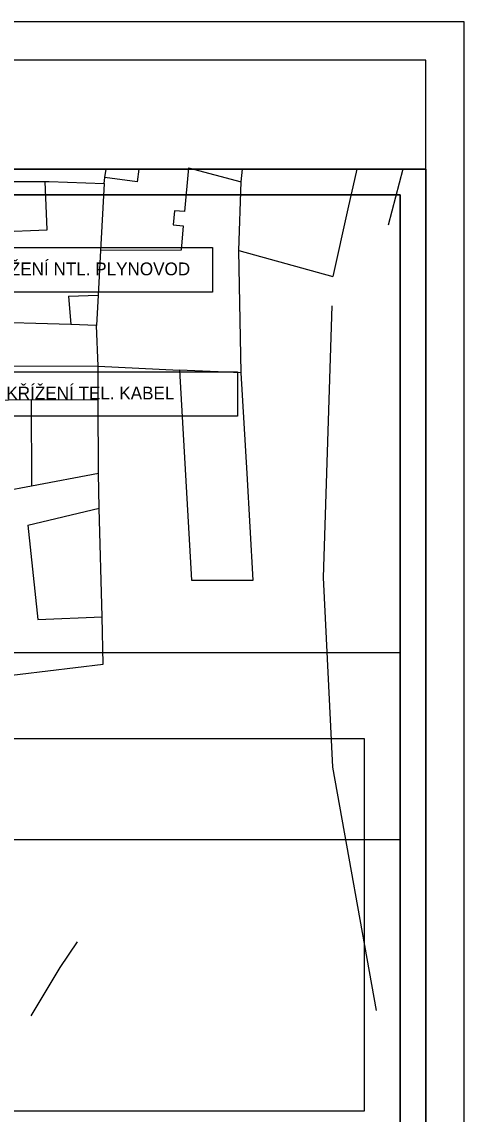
# Model space of a CAD drawing. Extents: x -601580 to 4, y -1204314 to 4.
# Drawn here: x -595800.4 to -595757.1, y -1202982.3 to -1202875.6 of the extents above; entities that cross this region are included whole.
import ezdxf

# ---------------------------------------------------------------- set-up
doc = ezdxf.new("R2010")
doc.units = 0
for name, color, linetype in [('00-KN-HRANICE PARCEL', 7, 'Continuous'), ('00-KN-VNITRNI KRESBA', 7, 'Continuous'), ('00-RAZÍTKO', 7, 'Continuous'), ('11-REKONSTRUKCE KANALIZACE', 7, 'Continuous'), ('11-REKONSTRUKCE VODOVOD POPIS', 7, 'Continuous')]:
    doc.layers.add(name, color=color, linetype=linetype)

msp = doc.modelspace()

# ---------------------------------------------------------------- linework, layer by layer
for points in [[(-595979.87, -1203190.72), (-595757.12, -1203190.72), (-595757.12, -1202875.57), (-595979.87, -1202875.57)], [(-595976.12, -1203186.97), (-595760.87, -1203186.97), (-595760.87, -1202879.32), (-595976.12, -1202879.32)], [(-595865.92, -1203035.97), (-595865.92, -1203038.47), (-595760.87, -1203038.47), (-595760.87, -1202889.97), (-595865.92, -1202889.97), (-595865.92, -1202892.47)], [(-595863.42, -1203035.97), (-595763.37, -1203035.97), (-595763.37, -1202892.47), (-595863.42, -1202892.47)]]:
    msp.add_lwpolyline(points)
at = {"layer": '00-KN-HRANICE PARCEL'}
for p, q in [((-595802.01, -1202891.18), (-595798.11, -1202891.17)), ((-595779.16, -1202897.93), (-595769.97, -1202900.45)), ((-595792.94, -1202909.23), (-595793.1, -1202905.24)), ((-595810.73, -1202909.16), (-595792.94, -1202909.23)), ((-595792.93, -1202912.56), (-595792.94, -1202909.23)), ((-595792.91, -1202919.67), (-595792.93, -1202912.56)), ((-595799.46, -1202920.91), (-595792.91, -1202919.67))]:
    msp.add_line(p, q, dxfattribs=at)
for points in [[(-595792.35, -1202891.37), (-595792.27, -1202890.78), (-595792.16, -1202889.97)], [(-595779.16, -1202897.93), (-595778.94, -1202891.21), (-595778.81, -1202889.97)], [(-595767.62, -1202889.97), (-595768.51, -1202893.86), (-595769.97, -1202900.45)], [(-595798.11, -1202891.17), (-595797.72, -1202891.17), (-595792.35, -1202891.37)], [(-595792.35, -1202891.37), (-595792.7, -1202897.93), (-595792.94, -1202902.27), (-595793.1, -1202905.24)], [(-595777.77, -1202930.14), (-595778.37, -1202919.71), (-595778.95, -1202909.88), (-595779.16, -1202897.93)], [(-595770.06, -1202903.34), (-595770.92, -1202929.88), (-595770.02, -1202948.42), (-595765.72, -1202972.22)], [(-595793.1, -1202905.24), (-595795.6, -1202905.16), (-595804.8, -1202904.88)], [(-595792.94, -1202909.23), (-595784.99, -1202909.6), (-595783.81, -1202930.13), (-595777.77, -1202930.14)], [(-595792.93, -1202912.56), (-595799.48, -1202912.51), (-595810.68, -1202912.69)], [(-595792.45, -1202938.34), (-595792.56, -1202933.71), (-595792.83, -1202923.1), (-595792.91, -1202919.67)], [(-595810.52, -1202922.62), (-595802.22, -1202921.44), (-595799.46, -1202920.91)], [(-595808.72, -1202940.3), (-595803.31, -1202939.64), (-595792.45, -1202938.34)]]:
    msp.add_lwpolyline(points, dxfattribs=at)
at = {"layer": '00-KN-VNITRNI KRESBA'}
for p, q in [((-595788.96, -1202889.97), (-595789.13, -1202891.22)), ((-595784.11, -1202889.83), (-595784.49, -1202894.12)), ((-595784.11, -1202889.83), (-595778.94, -1202891.21)), ((-595763.14, -1202889.97), (-595764.55, -1202895.43)), ((-595789.13, -1202891.22), (-595792.27, -1202890.78)), ((-595797.94, -1202895.9), (-595798.11, -1202891.17)), ((-595785.46, -1202894.04), (-595785.59, -1202895.42)), ((-595784.49, -1202894.12), (-595785.46, -1202894.04)), ((-595805.05, -1202896.18), (-595797.94, -1202895.9)), ((-595785.59, -1202895.42), (-595784.61, -1202895.5)), ((-595784.61, -1202895.5), (-595784.82, -1202897.88)), ((-595784.82, -1202897.88), (-595792.7, -1202897.93)), ((-595795.83, -1202902.37), (-595792.94, -1202902.27)), ((-595795.83, -1202902.37), (-595795.6, -1202905.16)), ((-595778.95, -1202909.88), (-595784.99, -1202909.6)), ((-595799.48, -1202912.51), (-595799.46, -1202920.91)), ((-595799.83, -1202924.77), (-595792.83, -1202923.1)), ((-595799.83, -1202924.77), (-595798.83, -1202933.99)), ((-595798.83, -1202933.99), (-595792.56, -1202933.71))]:
    msp.add_line(p, q, dxfattribs=at)
at = {"layer": '00-RAZÍTKO'}
for points in [[(-596076.02, -1202889.97), (-595760.87, -1202889.97), (-595760.87, -1203038.47), (-596076.02, -1203038.47)], [(-596073.52, -1202892.47), (-595763.37, -1202892.47), (-595763.37, -1203035.97), (-596073.52, -1203035.97)], [(-595763.37, -1203035.97), (-595859.26, -1203035.97), (-595859.26, -1202937.22), (-595763.37, -1202937.22)], [(-595820.03, -1202945.61), (-595766.92, -1202945.61), (-595766.92, -1202982.03), (-595820.03, -1202982.03)], [(-595763.37, -1203035.97), (-595859.26, -1203035.97), (-595859.26, -1202955.48), (-595763.37, -1202955.48)]]:
    msp.add_lwpolyline(points, close=True, dxfattribs=at)
at = {"layer": '11-REKONSTRUKCE KANALIZACE'}
msp.add_lwpolyline([(-595799.49, -1202972.71), (-595796.66, -1202968.01), (-595794.95, -1202965.5)], dxfattribs=at)
at = {"layer": '11-REKONSTRUKCE VODOVOD POPIS'}
for points in [[(-595805.42, -1202897.64), (-595781.74, -1202897.64), (-595781.74, -1202901.98), (-595805.42, -1202901.98)], [(-595802.97, -1202909.79), (-595779.29, -1202909.79), (-595779.29, -1202914.12), (-595802.97, -1202914.12)]]:
    msp.add_lwpolyline(points, close=True, dxfattribs=at)

# ---------------------------------------------------------------- texts
for s, p in [('KŘÍŽENÍ NTL. PLYNOVOD', (-595804.37, -1202900.34)), ('KŘÍŽENÍ TEL. KABEL', (-595801.92, -1202912.48))]:
    msp.add_text(s, height=1.25, dxfattribs=at).set_placement(p)

doc.saveas('drawing.dxf')
